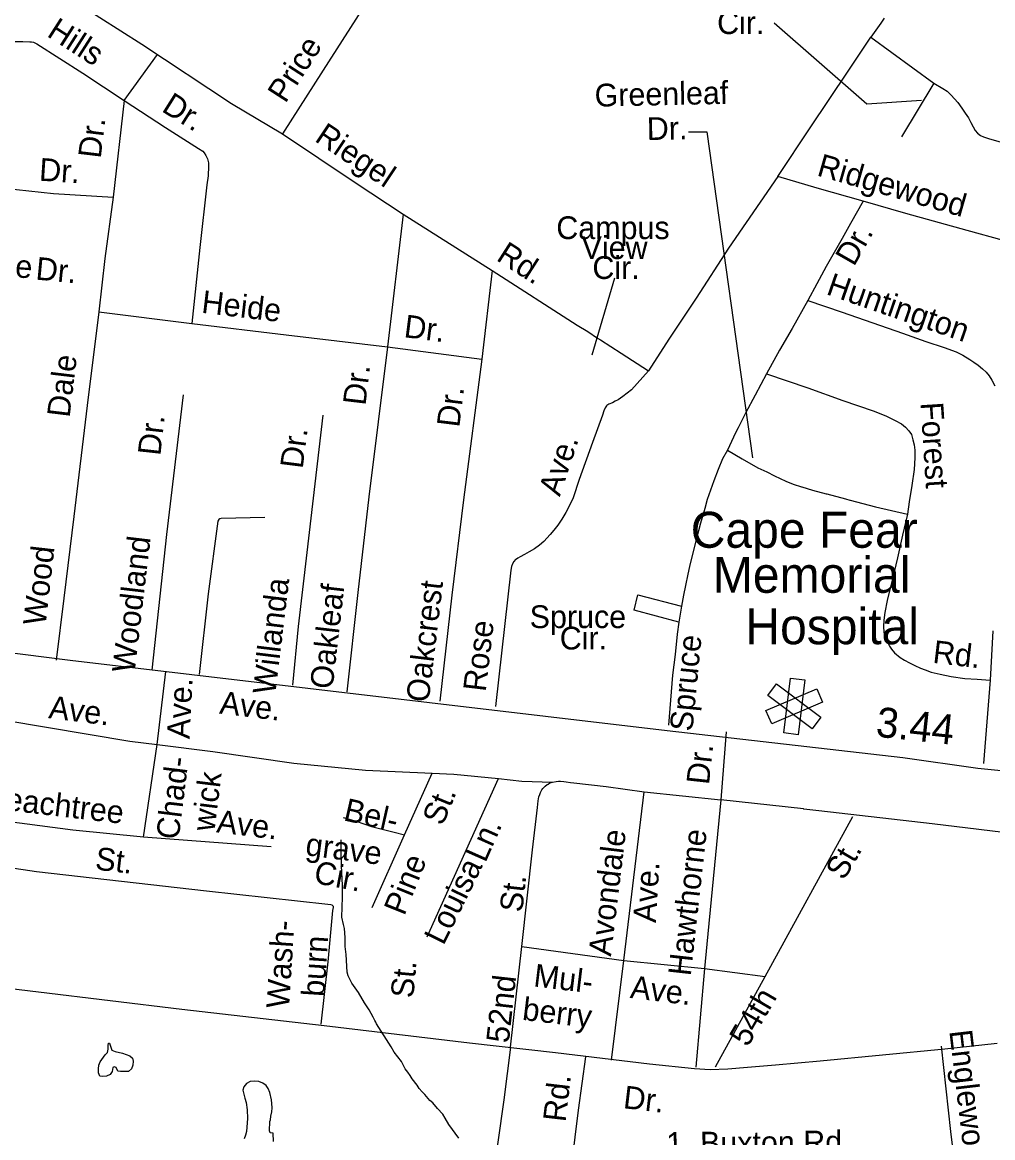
# Model space of a CAD drawing. Extents: x 2290055 to 2389491, y 66597 to 237875.
# Drawn here: x 2340642 to 2344693, y 168365 to 173020 of the extents above; entities that cross this region are included whole.
import ezdxf

# ---------------------------------------------------------------- set-up
doc = ezdxf.new("R2010")
doc.units = 0
for name, color, linetype in [('Exist Cultural Hospital CELL', 7, 'Continuous'), ('Exist Cultural Hospital Label', 7, 'Continuous'), ('Exist Hydrographic Creek Single Shore', 7, 'Continuous'), ('Exist Hydrographic Pond Under 1500 Sq Ft', 7, 'Continuous'), ('Exist Road Non-System Type 51', 7, 'Continuous'), ('Exist Road Non-System Type 51 Label', 7, 'Continuous'), ('Exist Road Primary US Label', 7, 'Continuous'), ('Exist Road Primary US UnDivided 4 Lane Attributed', 7, 'Continuous'), ('Exist Road Secondary Mileage Hundredths English Label', 7, 'Continuous'), ('Exist Road Secondary Type 51 Attributed', 7, 'Continuous'), ('Exist Road Secondary Type 51 Label', 7, 'Continuous')]:
    doc.layers.add(name, color=color, linetype=linetype)

msp = doc.modelspace()

# ---------------------------------------------------------------- linework, layer by layer
at = {"layer": 'Exist Cultural Hospital CELL'}
for points in [[(2343975.4, 170120.2), (2343939, 170071.5), (2343754, 170209.9), (2343790.5, 170258.6)], [(2343881.2, 170046.8), (2343820.9, 170054), (2343848.2, 170283.3), (2343908.6, 170276.1)], [(2343770.5, 170091.6), (2343746.6, 170147.5), (2343958.9, 170238.5), (2343982.9, 170182.6)]]:
    msp.add_lwpolyline(points, close=True, dxfattribs=at)
at = {"layer": 'Exist Hydrographic Creek Single Shore'}
for points in [[(2342182, 168744.3), (2342121, 168840), (2342118.5, 168846.7), (2342113.2, 168854.2), (2342107, 168868.2), (2342090, 168898.9), (2342071.2, 168927.9), (2342046.2, 168970.9), (2342017.5, 169010.3), (2342002, 169040.2), (2341998.5, 169056.2), (2341994.5, 169129.5), (2341990, 169162.4), (2341989.5, 169200.2), (2341986.5, 169237.9), (2341983.5, 169254.5), (2341975.5, 169284.7), (2341978.5, 169368.1), (2341978.2, 169419.2), (2341975, 169499.6), (2341973.5, 169558.1), (2341973.5, 169607.6), (2341972.7, 169607.8)], [(2342464, 168362.6), (2342423.2, 168419.4), (2342407.5, 168447), (2342397, 168462.5), (2342376, 168486.1), (2342355.5, 168510.7), (2342343.2, 168519.8), (2342322.5, 168545.4), (2342311, 168556.4), (2342299.5, 168569.8), (2342290.7, 168584), (2342269.7, 168610.1), (2342261.2, 168624.7), (2342252.2, 168637.7), (2342240.2, 168652.1), (2342224.5, 168682.6), (2342194.5, 168721.5), (2342182, 168744.3)]]:
    msp.add_lwpolyline(points, dxfattribs=at)
at = {"layer": 'Exist Hydrographic Pond Under 1500 Sq Ft'}
for points in [[(2340997.7, 168720.9), (2341000, 168734.1), (2341000.2, 168749.5), (2341002.5, 168759.8), (2341006.7, 168760.1), (2341015.5, 168730.5), (2341030, 168724.6), (2341061, 168717.2), (2341090.7, 168706.9), (2341102.7, 168697), (2341105.2, 168684.6), (2341103.7, 168667.5), (2341097.5, 168652), (2341085.5, 168641.6), (2341052.2, 168641.2), (2341041.7, 168642.4), (2341034.7, 168657.9), (2341025.5, 168660.9), (2341020.7, 168658), (2341016.7, 168641.2), (2341009, 168628.7), (2340993.5, 168621.4), (2340977, 168620.1), (2340966.5, 168622.2), (2340960.5, 168635.8), (2340960.2, 168651.7), (2340961.7, 168667.3), (2340967.7, 168681.8), (2340988.5, 168710.6), (2340997.7, 168720.9)], [(2341691.5, 168349.3), (2341689, 168383.8), (2341677.5, 168385.1), (2341673.7, 168393.7), (2341676, 168432.8), (2341678, 168439.6), (2341680.2, 168454.8), (2341684.2, 168473.2), (2341685, 168489.6), (2341684.2, 168507.6), (2341682.5, 168523.6), (2341676, 168553.7), (2341669, 168570.4), (2341660.5, 168583.1), (2341646.7, 168592.9), (2341630.2, 168599.1), (2341611.7, 168600.8), (2341593.5, 168599.1), (2341578.2, 168591.6), (2341567.5, 168576.5), (2341563.2, 168563.2), (2341571.5, 168529.3), (2341577.2, 168512.1), (2341581.5, 168480.5), (2341582.2, 168445.5), (2341577.5, 168391.2), (2341573.7, 168374.9), (2341568.2, 168359.8)]]:
    msp.add_lwpolyline(points, dxfattribs=at)
at = {"layer": 'Exist Road Non-System Type 51'}
for p, q in [((2344183.8, 172957.5), (2344447.4, 172765.8)), ((2344447.4, 172765.8), (2344312.9, 172541.7)), ((2341067.1, 172694), (2341021, 172290.1)), ((2342232.2, 172219.9), (2342166.2, 171665.2)), ((2342232.2, 172219.9), (2342603.6, 171984.5)), ((2342603.6, 171984.5), (2342560.4, 171614.9)), ((2340961.8, 171811.5), (2341350.1, 171762.9)), ((2342166.2, 171665.2), (2342560.4, 171614.9)), ((2343394.1, 170583.8), (2343382.9, 170516.6)), ((2344682.2, 170274.1), (2344653.9, 169927.1)), ((2343580.4, 170058.5), (2343557.5, 169775.4)), ((2343238.1, 169809), (2343557.5, 169775.4)), ((2343903.3, 169736.8), (2343557.5, 169775.4))]:
    msp.add_line(p, q, dxfattribs=at)
for points in [[(2342327, 173490.7), (2342171.5, 173248.1), (2341898.3, 172821.1), (2341729, 172554.1)], [(2340702.7, 173208), (2341141.8, 172929), (2341515.9, 172681.9), (2341729, 172554.1)], [(2344240.1, 173037.4), (2344225.4, 173017.3), (2344183.8, 172957.5)], [(2340103.9, 172374.6), (2340103, 172904.9), (2340106, 172929), (2340109.5, 172939), (2340115.4, 172947.4), (2340123.1, 172951.7), (2340131, 172952), (2340208.2, 172948.4), (2340455.1, 172939.9), (2340645.1, 172939.5), (2340673.4, 172938.7), (2340681.2, 172939), (2340689.2, 172937.3), (2340703.6, 172929.7), (2340894.5, 172807.3), (2341067.1, 172694)], [(2343796.5, 172376), (2343930.6, 172579.2), (2344089.3, 172815.6), (2344183.8, 172957.5)], [(2341067.1, 172694), (2341207.2, 172885.8)], [(2344447.4, 172765.8), (2344484.3, 172743.3), (2344502.8, 172732.2), (2344519.5, 172716.8), (2344533.9, 172701.3), (2344546.7, 172685.7), (2344563.7, 172662.4), (2344578.3, 172641), (2344591.2, 172621.5), (2344601.9, 172601.9), (2344610.8, 172584.2), (2344619.3, 172568.4), (2344629.9, 172557), (2344642.1, 172547.4), (2344654.5, 172541.9), (2344674.8, 172534.9), (2344747.5, 172513.8)], [(2341067.1, 172694), (2341239.6, 172580.7), (2341377.2, 172494.2), (2341395.4, 172482.8), (2341401.9, 172475.2), (2341408.3, 172463.6), (2341414.8, 172449.8), (2341419.3, 172433.9), (2341419.9, 172419.8), (2341417.5, 172379.6), (2341413.1, 172341.7), (2341383.5, 172080.3), (2341350.1, 171762.9)], [(2341729, 172554.1), (2342031.1, 172352.1), (2342232.2, 172219.9)], [(2340103.9, 172374.6), (2340513.4, 172333.9), (2340772.3, 172306.2), (2341021, 172290.1)], [(2343796.5, 172376), (2343590.4, 172077.7), (2343454.6, 171868.2), (2343341.2, 171697.7), (2343255.7, 171564.9)], [(2344152.7, 172273.9), (2343960.5, 172328.4), (2343796.5, 172376)], [(2341021, 172290.1), (2340987.1, 172034.7), (2340961.8, 171811.5)], [(2344152.7, 172273.9), (2344098.7, 172179.9), (2344065, 172118.5), (2344031.3, 172059.1), (2343997.4, 172001.6), (2343958.3, 171928.2), (2343921, 171858.8)], [(2345978, 171756.1), (2345571.3, 171873.9), (2345271.6, 171958.2), (2344889.2, 172067.1), (2344585.9, 172151), (2344331, 172222.9), (2344152.7, 172273.9)], [(2342603.6, 171984.5), (2342958.8, 171756.7), (2343003.3, 171729.4)], [(2343921, 171858.8), (2343855.8, 171742), (2343803.2, 171651.9), (2343749.3, 171553.6)], [(2343921, 171858.8), (2344065.1, 171810.3), (2344316.7, 171722.2), (2344414.2, 171688.3), (2344491, 171663.1), (2344540, 171645), (2344568.5, 171630.4), (2344597, 171613.5), (2344613.6, 171602), (2344632.1, 171588.6), (2344650.8, 171573.6), (2344665.4, 171560.1), (2344677.9, 171544.5), (2344688.7, 171526.8), (2344701.5, 171503.4)], [(2340961.8, 171811.5), (2340913.3, 171421.3), (2340857.8, 170957), (2340815.2, 170617.3), (2340783.4, 170358.1)], [(2341350.1, 171762.9), (2341744.1, 171716.5), (2342166.2, 171665.2)], [(2343003.3, 171729.4), (2343043.1, 171701.9), (2343055.5, 171694.5), (2343141.7, 171639.9), (2343255.7, 171564.9)], [(2342166.2, 171665.2), (2342088.9, 171039.9), (2342042.7, 170640), (2341997.1, 170225.9)], [(2342560.4, 171614.9), (2342483.6, 171027.6), (2342435.3, 170629.6), (2342384.6, 170187.1)], [(2343255.7, 171564.9), (2343185.3, 171486.1), (2343148.9, 171458), (2343129.4, 171445.1), (2343117.5, 171438.7), (2343105.6, 171432.3), (2343090.1, 171425.8), (2343082.1, 171421.2), (2343080.2, 171419.2), (2343074.6, 171411.1), (2343069.2, 171398.7), (2343063.7, 171380.4), (2343022.2, 171266.9), (2342966.3, 171112.7), (2342941.4, 171035.6), (2342924.8, 171000.8), (2342911.7, 170974.3), (2342894.8, 170945.8), (2342878, 170921.2), (2342872.2, 170914.2), (2342860.8, 170900.5), (2342845.5, 170881.8), (2342818.7, 170852.8), (2342801.2, 170838), (2342779.9, 170823.1), (2342758.4, 170810.4), (2342738.8, 170799.5), (2342721.1, 170788.9), (2342711.2, 170784.3), (2342705.4, 170780.1), (2342701.6, 170778), (2342693.7, 170769.8), (2342688.2, 170759.4), (2342684.6, 170749.4), (2342681.3, 170733.2), (2342617.9, 170164.5)], [(2343749.3, 171553.6), (2343700.7, 171463.8), (2343661.7, 171388.4), (2343630.2, 171328.1), (2343619, 171306.6), (2343585.7, 171235)], [(2343749.3, 171553.6), (2343921.7, 171494.5), (2344067.8, 171442.2), (2344193.6, 171399.3), (2344246.3, 171377.4), (2344285.1, 171358.9), (2344311.6, 171343.9), (2344328.3, 171330.7), (2344343, 171315.2), (2344353.4, 171299.6), (2344360.2, 171277.8), (2344365.3, 171256.1), (2344368.2, 171234.2), (2344367.5, 171202), (2344365.1, 171154), (2344355.9, 171087.6), (2344344.5, 171019.3), (2344336.8, 170966.8)], [(2341313.9, 171465.4), (2341244.8, 170882.4), (2341183.2, 170315.8)], [(2341897.2, 171380.5), (2341830, 170807.5), (2341794.3, 170497.9), (2341769.9, 170253)], [(2343585.7, 171235), (2343565.2, 171198.5), (2343546.9, 171153.8), (2343528.7, 171106.8), (2343501.5, 171028.3), (2343491.3, 170991.4), (2343472.8, 170929.1), (2343454.5, 170860), (2343442.3, 170811.2), (2343427.1, 170748.6), (2343420.1, 170716.5), (2343410.2, 170670.1), (2343401.6, 170629.8), (2343394.1, 170583.8)], [(2343585.7, 171235), (2343647.2, 171197.8), (2343712.7, 171160.3), (2343749.5, 171143.7), (2343782, 171127), (2343829.1, 171104.9), (2343859.5, 171092), (2343894.7, 171081), (2343895.5, 171080.8), (2343940.6, 171067.3), (2343997.9, 171052.8), (2344001.2, 171051.9), (2344077.9, 171030.7), (2344096.7, 171025.7), (2344098.3, 171025.3), (2344203.3, 170997.6), (2344336.8, 170966.8)], [(2341654.2, 170952.8), (2341472.2, 170949.5), (2341466.4, 170947.3), (2341462.5, 170945.2), (2341458.5, 170938.8), (2341418.7, 170635.3), (2341379.9, 170297.7)], [(2344336.8, 170966.8), (2344315.9, 170880), (2344295.7, 170785), (2344273.5, 170692.2), (2344252.2, 170607.1), (2344242.7, 170557.1), (2344238.1, 170524.7), (2344237.1, 170498.7), (2344238.1, 170474.8), (2344242.7, 170456.9), (2344251.8, 170435.3), (2344262.4, 170415.7), (2344270.8, 170403.9), (2344283.5, 170388.3), (2344306.2, 170369.5), (2344324.8, 170358.1), (2344345.2, 170346.8), (2344367.2, 170336.1), (2344392, 170324.7), (2344410.4, 170317.5), (2344436.7, 170308.4), (2344473.1, 170300), (2344519.5, 170289.7), (2344575.9, 170282.1), (2344627.9, 170278.2), (2344682.2, 170274.1)], [(2343382.9, 170516.6), (2343195.8, 170566.5), (2343211.8, 170630.4), (2343394.1, 170583.8)], [(2343382.9, 170516.6), (2343376.2, 170466.6), (2343367.4, 170382.3), (2343356.7, 170295.8), (2343339, 170087.1)], [(2344694.1, 170480.7), (2344682.2, 170274.1)], [(2341205.5, 170005.7), (2341241.9, 170310.4)], [(2340149.1, 170175.6), (2340198.7, 170169.7), (2340570, 170107), (2341090.7, 170020.1), (2341205.5, 170005.7)], [(2341148.6, 169619.3), (2341205.5, 170005.7)], [(2341205.5, 170005.7), (2341437.9, 169976.7), (2341775.4, 169928.4), (2342074.3, 169899.5), (2342353.3, 169886.7)], [(2342238.1, 169629.5), (2342353.3, 169886.7)], [(2342353.3, 169886.7), (2342443.2, 169882.6), (2342630.3, 169863.5)], [(2342332.5, 169202.7), (2342630.3, 169863.5)], [(2342630.3, 169863.5), (2342727.6, 169853.6), (2342855.3, 169849.4)], [(2342727, 169162.2), (2342771.5, 169566.4), (2342792.4, 169743.1), (2342793.8, 169757.3), (2342795.2, 169771.5), (2342798.9, 169787.4), (2342802.4, 169797.7), (2342806, 169805.7), (2342811.5, 169816.1), (2342815.2, 169822.1), (2342821.2, 169828.3), (2342825, 169832.7), (2342832.6, 169838.9), (2342836.8, 169841), (2342844.5, 169845.3), (2342855.3, 169849.4)], [(2342855.3, 169849.4), (2342870.1, 169852.2), (2342880.3, 169852.6), (2342888.2, 169852.9), (2342902.3, 169851.5), (2342912.2, 169849.9), (2342930.4, 169846.7), (2342944.6, 169845.3), (2343079.1, 169830.6), (2343238.1, 169809)], [(2343153.1, 169104.6), (2343167.3, 169220), (2343238.1, 169809)], [(2341148.6, 169619.3), (2340853.5, 169648.3), (2340109.9, 169745.9)], [(2343557.5, 169775.4), (2343499.3, 169173.1), (2343490.3, 169071.6)], [(2347367.7, 169723.8), (2347026.5, 169678.7), (2346541.1, 169613.5), (2346049.5, 169544.2), (2345999.9, 169538), (2345954.1, 169534.2), (2345931.9, 169531.3), (2345890, 169527.7), (2345872.3, 169527), (2345842.2, 169525.8), (2345802.1, 169526.2), (2345766, 169526.7), (2345744, 169527.8), (2345714.1, 169528.9), (2345673.9, 169531.3), (2345619.6, 169535), (2345563.6, 169540.7), (2345467, 169551), (2345292.5, 169566.1), (2344829.9, 169627.8), (2344439.8, 169674.4), (2343967.6, 169729.6), (2343903.9, 169736.7), (2343903.3, 169736.8)], [(2341981, 169701.8), (2342035.6, 169685.9), (2342099.3, 169663.1), (2342194.8, 169640.3), (2342238.1, 169629.5)], [(2343742.6, 169037.7), (2344108.6, 169706)], [(2341680.8, 169579.3), (2341148.6, 169619.3)], [(2342102.3, 169326.2), (2342238.1, 169629.5)], [(2341889.9, 168839.3), (2341919.6, 169098.4), (2341939, 169313.2), (2341940.8, 169325.4), (2341940.7, 169329.3), (2341938.2, 169333.2), (2341936.2, 169335.1), (2341930.2, 169336.8), (2341918, 169338.6), (2341411.7, 169394.4), (2340702.2, 169474.3), (2340095, 169565.1)], [(2342680.1, 168742.6), (2342727, 169162.2)], [(2342727, 169162.2), (2343153.1, 169104.6)], [(2343102.3, 168689), (2343153.1, 169104.6)], [(2343153.1, 169104.6), (2343490.3, 169071.6)], [(2343490.3, 169071.6), (2343453.7, 168659)], [(2343490.3, 169071.6), (2343742.6, 169037.7)], [(2343536.2, 168660.7), (2343742.6, 169037.7)], [(2342680.1, 168742.6), (2342652.6, 168523.2), (2342627.8, 168346.3), (2342621.2, 168306), (2342612.6, 168273.5), (2342603.4, 168249.2), (2342586.3, 168226.5), (2342567.1, 168205.7), (2342561.6, 168201.4)], [(2344478.4, 168747.5), (2344516.5, 168390.9), (2344552.1, 168106.1)], [(2342993.8, 168702.8), (2342962.6, 168479.4), (2342935.4, 168254.5), (2342905.8, 168039), (2342885.2, 167856.3), (2342877.7, 167796), (2342876.1, 167777.9), (2342876.8, 167761.8), (2342881.7, 167745.9), (2342888.1, 167732.4), (2342894.4, 167722.5), (2342909, 167709.2), (2342927.5, 167697.8), (2342954, 167684.8), (2343004.5, 167668.7), (2343233.9, 167585.9), (2343422.6, 167519.2), (2343562.8, 167469)]]:
    msp.add_lwpolyline(points, dxfattribs=at)
at = {"layer": 'Exist Road Non-System Type 51 Label'}
for points in [[(2343780.2, 173018.6), (2344168.1, 172680.4), (2344395.9, 172694.7)], [(2343422.8, 172563), (2343499.5, 172563), (2343690.3, 171203.1)], [(2343114.9, 171952), (2343019.9, 171631.1)]]:
    msp.add_lwpolyline(points, dxfattribs=at)
at = {"layer": 'Exist Road Primary US UnDivided 4 Lane Attributed'}
msp.add_lwpolyline([(2338213.3, 169254.7), (2339352.1, 169132.6), (2340039.7, 169054.1), (2340710.5, 168973.1), (2341307.7, 168901.7), (2341902.4, 168832.7), (2342509.1, 168761.3), (2342868.3, 168720.8), (2343260.8, 168673.2), (2343448.8, 168654.2), (2343513, 168649.4), (2343586.7, 168651.8), (2343670, 168658.9), (2343786.6, 168668.5), (2343972.1, 168685.1), (2344493.1, 168735.1), (2344712, 168758.9)], dxfattribs=at)
at = {"layer": 'Exist Road Secondary Type 51 Attributed'}
msp.add_lwpolyline([(2336775, 170829.7), (2338711.3, 170610.8), (2339315.9, 170550.7), (2340842.3, 170358.5), (2343333.7, 170064.6), (2344317.5, 169951.7), (2344631.2, 169907.7), (2344924.2, 169878.2)], dxfattribs=at)

# ---------------------------------------------------------------- texts
at = {"layer": 'Exist Cultural Hospital Label'}
for s, p in [('Cape Fear', (2343432.3, 170827.1)), ('Memorial', (2343524.6, 170639.1)), ('Hospital', (2343660.5, 170424.5))]:
    msp.add_text(s, height=150, dxfattribs=at).set_placement(p)
at = {"layer": 'Exist Road Non-System Type 51 Label'}
for s, rotation, p in [('Hills', 327.3359, (2340740.7, 172964.3)), ('Price', 57.1766, (2341740.2, 172678.9)), ('Greenleaf', 1.2337, (2343032.2, 172668)), ('Dr.', 327.8724, (2341219.6, 172651.3)), ('Dr.', 1.2337, (2343250, 172528.4)), ('Dr.', 83.1643, (2340969.4, 172449.6)), ('Riegel', 326.2246, (2341858.3, 172526.8)), ('Dr.', 356.3016, (2340710.5, 172359.5)), ('Ridgewood', 344.0249, (2343955, 172381.7)), ('Dr.', 60.2753, (2344113.6, 171997.8)), ('Pine Needle', 355.586, (2339990.7, 172004.2)), ('Rd.', 327.3298, (2342616.6, 172029.5)), ('Dr.', 354.6062, (2340695.5, 171946.7)), ('Huntington', 340.8389, (2343993.9, 171886.4)), ('Heide', 353.2798, (2341387.3, 171808.1)), ('Dr.', 352.7197, (2342232.2, 171706.4)), ('Dale', 83.1436, (2340839.5, 171368.2)), ('Dr.', 83.215, (2342074.6, 171418.5)), ('Dr.', 83.013, (2342466.3, 171327.2)), ('Forest', 273.7058, (2344391.2, 171432.3)), ('Dr.', 83.7231, (2341218.5, 171209.1)), ('Dr.', 82.7838, (2341812.5, 171154.5)), ('Ave.', 71.7258, (2342885.8, 171038)), ('Woodland', 83.2186, (2341110.8, 170302)), ('Wood', 83.5019, (2340739.4, 170499.7)), ('Willanda', 83.0689, (2341698, 170211.8)), ('Oakleaf', 83.4188, (2341937, 170234.3)), ('Oakcrest', 83.1638, (2342338.4, 170179)), ('Rose', 83.2461, (2342576.4, 170223.7)), ('Spruce', 84.4648, (2343439.3, 170058.6)), ('Rd.', 353.2785, (2344439.6, 170347.2)), ('Ave.', 86.9729, (2341340.2, 170027.8)), ('Ave.', 352.9282, (2340749.3, 170116.3)), ('Dr.', 83.8461, (2343508.5, 169835.6)), ('Chad-', 82.9481, (2341294.7, 169606.3)), ('wick', 82.9481, (2341444.2, 169640.7)), ('Peachtree', 353.3049, (2340485.1, 169742.2)), ('Bel-', 347.2374, (2341979.2, 169690.1)), ('St.', 67.3679, (2342396.6, 169663)), ('Ave.', 353.1638, (2341450.2, 169639.6)), ('Ln.', 66.0835, (2342575.1, 169509.5)), ('Avondale', 83.1605, (2343099.4, 169119.7)), ('Hawthorne', 83.6621, (2343432.3, 169037.2)), ('grave', 352.6967, (2341821.3, 169543.9)), ('St.', 353.3346, (2340943.5, 169484.4)), ('Pine', 68.0402, (2342236.8, 169287.8)), ('St.', 59.5733, (2344071.8, 169435.1)), ('Cir.', 349.0663, (2341855.1, 169428.9)), ('Louisa', 63.8963, (2342400.5, 169164.4)), ('Ave.', 86.4533, (2343286.6, 169260.4)), ('St.', 83.5867, (2342729, 169303.2)), ('Wash-', 86.3524, (2341755.5, 168902.8)), ('burn', 86.3524, (2341903.1, 168951.1)), ('St.', 84.8392, (2342274.2, 168945.4)), ('Mul-', 353.1519, (2342773.4, 168996.7)), ('52nd', 83.6484, (2342672.7, 168757.3)), ('Ave.', 353.1504, (2343176.6, 168948.3)), ('berry', 353.1519, (2342726.3, 168857.1)), ('54th', 59.5733, (2343670.1, 168739.8)), ('Englewood Dr.', 276.7015, (2344511.7, 168810.3)), ('Rd.', 83.3327, (2342909.9, 168427.8)), ('1. Buxton Rd.', 0.5563, (2343330.5, 168293.1))]:
    msp.add_text(s, height=95, rotation=rotation, dxfattribs=at).set_placement(p)
for s, p in [('Cir.', (2343542.6, 172971.2)), ('Campus', (2342871.3, 172115.4)), ('View', (2342976.9, 172032.2)), ('Cir.', (2343022, 171949)), ('Spruce', (2342760.1, 170491.9)), ('Cir.', (2342885.7, 170402.5))]:
    msp.add_text(s, height=95, dxfattribs=at).set_placement(p)
at = {"layer": 'Exist Road Primary US Label'}
msp.add_text('Dr.', height=95, rotation=353.3387, dxfattribs=at).set_placement((2343147.8, 168488.4))
at = {"layer": 'Exist Road Secondary Mileage Hundredths English Label'}
msp.add_text('3.44', height=125, rotation=353.8809, dxfattribs=at).set_placement((2344201.9, 170039.3))
at = {"layer": 'Exist Road Secondary Type 51 Label'}
msp.add_text('Ave.', height=95, rotation=353.235, dxfattribs=at).set_placement((2341462.6, 170135.2))

doc.saveas('drawing.dxf')
